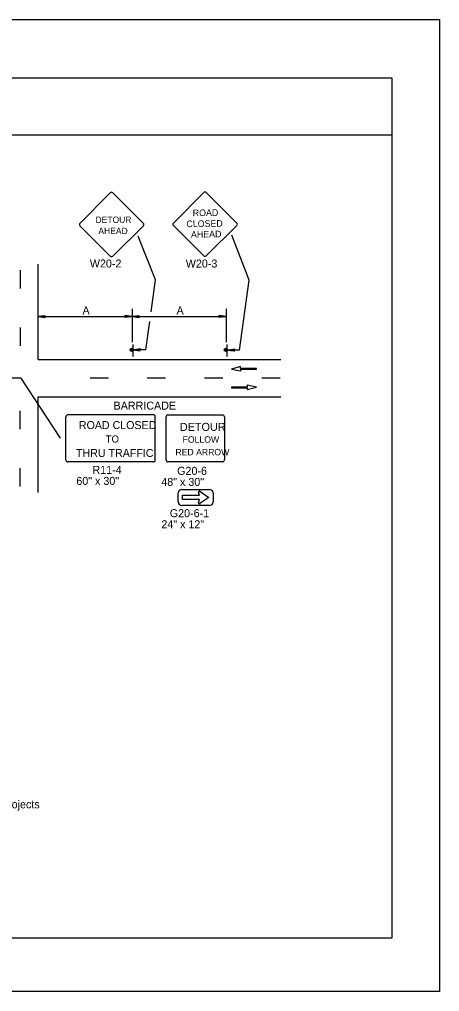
# Model space of a CAD drawing. Extents: x -14145 to -13662, y 30244 to 30661.
# Drawn here: x -13836.19 to -13825.17, y 30451.81 to 30477.31 of the extents above; entities that cross this region are included whole.
import ezdxf

# ---------------------------------------------------------------- set-up
doc = ezdxf.new("R2010")
doc.units = 0
for name, color, linetype in [('1', 7, 'Continuous'), ('10', 7, 'Continuous'), ('2', 7, 'Continuous'), ('61', 7, 'Continuous')]:
    doc.layers.add(name, color=color, linetype=linetype)

msp = doc.modelspace()

# ---------------------------------------------------------------- linework, layer by layer
at = {"layer": '1'}
for p, q in [((-13833.806, 30472.76), (-13834.601, 30471.957)), ((-13832.937, 30471.957), (-13833.74, 30472.76)), ((-13831.356, 30472.769), (-13832.151, 30471.966)), ((-13830.487, 30471.966), (-13831.29, 30472.769)), ((-13834.601, 30471.891), (-13833.806, 30471.096)), ((-13833.74, 30471.096), (-13832.937, 30471.891)), ((-13832.151, 30471.9), (-13831.356, 30471.105)), ((-13831.29, 30471.105), (-13830.487, 30471.9)), ((-13832.62, 30470.473), (-13833.07, 30471.618)), ((-13830.161, 30470.466), (-13830.622, 30471.644)), ((-13836.168, 30470.729), (-13836.168, 30470.249)), ((-13835.699, 30468.388), (-13835.699, 30470.886)), ((-13832.736, 30469.636), (-13832.62, 30470.473)), ((-13830.413, 30468.635), (-13830.161, 30470.466)), ((-13833.233, 30469.716), (-13833.233, 30468.842)), ((-13830.767, 30469.716), (-13830.767, 30468.842)), ((-13835.699, 30469.512), (-13833.233, 30469.512)), ((-13833.233, 30469.512), (-13830.767, 30469.512)), ((-13836.168, 30469.229), (-13836.168, 30468.749)), ((-13832.873, 30468.641), (-13832.77, 30469.385)), ((-13833.203, 30468.467), (-13833.203, 30468.779)), ((-13833.203, 30468.467), (-13833.203, 30468.779)), ((-13830.737, 30468.467), (-13830.737, 30468.779)), ((-13830.737, 30468.467), (-13830.737, 30468.779)), ((-13832.873, 30468.641), (-13833.203, 30468.641)), ((-13830.413, 30468.635), (-13830.737, 30468.635)), ((-13835.699, 30468.388), (-13829.335, 30468.388)), ((-13830.387, 30468.199), (-13830.629, 30468.133)), ((-13830.387, 30468.154), (-13830.387, 30468.199)), ((-13830.629, 30468.133), (-13830.385, 30468.087)), ((-13829.971, 30468.154), (-13830.387, 30468.154)), ((-13830.385, 30468.087), (-13830.385, 30468.132)), ((-13830.385, 30468.132), (-13829.971, 30468.132)), ((-13829.971, 30468.132), (-13829.971, 30468.154)), ((-13836.152, 30467.896), (-13836.683, 30467.896)), ((-13836.152, 30467.896), (-13835.122, 30466.323)), ((-13833.855, 30467.896), (-13834.335, 30467.896)), ((-13832.355, 30467.896), (-13832.835, 30467.896)), ((-13830.855, 30467.896), (-13831.335, 30467.896)), ((-13830.215, 30467.664), (-13830.629, 30467.664)), ((-13830.629, 30467.664), (-13830.629, 30467.642)), ((-13829.971, 30467.663), (-13830.215, 30467.709)), ((-13830.215, 30467.709), (-13830.215, 30467.664)), ((-13830.212, 30467.597), (-13829.971, 30467.663)), ((-13829.355, 30467.896), (-13829.835, 30467.896)), ((-13835.699, 30464.902), (-13835.699, 30467.404)), ((-13835.699, 30467.404), (-13829.335, 30467.404)), ((-13830.629, 30467.642), (-13830.212, 30467.642)), ((-13830.212, 30467.642), (-13830.212, 30467.597)), ((-13836.168, 30466.558), (-13836.168, 30467.038)), ((-13832.675, 30466.936), (-13834.915, 30466.936)), ((-13832.292, 30466.931), (-13830.864, 30466.931)), ((-13834.966, 30465.749), (-13834.966, 30466.885)), ((-13832.624, 30465.749), (-13832.624, 30466.885)), ((-13832.343, 30465.753), (-13832.343, 30466.88)), ((-13830.813, 30466.88), (-13830.813, 30465.753)), ((-13832.675, 30465.698), (-13834.915, 30465.698)), ((-13830.864, 30465.702), (-13832.292, 30465.702)), ((-13836.168, 30465.058), (-13836.168, 30465.538)), ((-13832.023, 30464.649), (-13832.023, 30464.886)), ((-13831.931, 30464.977), (-13831.203, 30464.977)), ((-13831.467, 30464.826), (-13831.491, 30464.901)), ((-13831.453, 30464.93), (-13831.219, 30464.768)), ((-13831.111, 30464.886), (-13831.111, 30464.649)), ((-13831.911, 30464.71), (-13831.911, 30464.826)), ((-13831.911, 30464.826), (-13831.467, 30464.826)), ((-13831.467, 30464.71), (-13831.911, 30464.71)), ((-13831.491, 30464.634), (-13831.467, 30464.71)), ((-13831.219, 30464.768), (-13831.453, 30464.606)), ((-13831.203, 30464.558), (-13831.931, 30464.558))]:
    msp.add_line(p, q, dxfattribs=at)
for points in [[(-13835.519, 30469.488), (-13835.525, 30469.506), (-13835.699, 30469.512), (-13835.519, 30469.488), (-13835.513, 30469.482), (-13835.699, 30469.512), (-13835.525, 30469.518), (-13835.519, 30469.536), (-13835.699, 30469.512), (-13835.513, 30469.542), (-13835.519, 30469.536)], [(-13833.413, 30469.542), (-13833.407, 30469.53), (-13833.233, 30469.518), (-13833.413, 30469.542), (-13833.419, 30469.548), (-13833.233, 30469.518), (-13833.407, 30469.512), (-13833.413, 30469.5), (-13833.233, 30469.518), (-13833.419, 30469.488), (-13833.413, 30469.5)], [(-13833.053, 30469.488), (-13833.059, 30469.506), (-13833.233, 30469.512), (-13833.053, 30469.488), (-13833.047, 30469.482), (-13833.233, 30469.512), (-13833.059, 30469.518), (-13833.053, 30469.536), (-13833.233, 30469.512), (-13833.047, 30469.542), (-13833.053, 30469.536)], [(-13830.947, 30469.542), (-13830.941, 30469.53), (-13830.767, 30469.518), (-13830.947, 30469.542), (-13830.953, 30469.548), (-13830.767, 30469.518), (-13830.941, 30469.512), (-13830.947, 30469.5), (-13830.767, 30469.518), (-13830.953, 30469.488), (-13830.947, 30469.5)], [(-13833.029, 30468.617), (-13833.035, 30468.629), (-13833.203, 30468.641), (-13833.029, 30468.617), (-13833.017, 30468.611), (-13833.203, 30468.641), (-13833.035, 30468.647), (-13833.029, 30468.659), (-13833.203, 30468.641), (-13833.017, 30468.671), (-13833.029, 30468.659)], [(-13830.563, 30468.611), (-13830.569, 30468.623), (-13830.737, 30468.635), (-13830.563, 30468.611), (-13830.551, 30468.605), (-13830.737, 30468.635), (-13830.569, 30468.641), (-13830.563, 30468.653), (-13830.737, 30468.635), (-13830.551, 30468.665), (-13830.563, 30468.653)]]:
    msp.add_lwpolyline(points, dxfattribs=at)
for centre in [(-13833.242, 30468.64), (-13830.776, 30468.64)]:
    msp.add_circle(centre, 0.0408, dxfattribs=at)
for centre, radius, start, end in [((-13833.773, 30472.728), 0.0465, 45, 135), ((-13831.323, 30472.736), 0.0465, 45, 135), ((-13834.568, 30471.925), 0.0465, 135, 225), ((-13832.97, 30471.925), 0.0465, 315, 45), ((-13832.118, 30471.934), 0.0465, 135, 225), ((-13830.52, 30471.933), 0.0465, 315, 45), ((-13833.773, 30471.13), 0.0465, 225, 315), ((-13831.323, 30471.138), 0.0465, 225, 315), ((-13833.237, 30468.632), 0.0214, 9.521, 4.2501), ((-13830.771, 30468.632), 0.0214, 9.521, 4.2501), ((-13834.915, 30466.885), 0.051, 90, 180), ((-13832.675, 30466.885), 0.051, 0, 90), ((-13832.292, 30466.88), 0.051, 90, 180), ((-13830.864, 30466.88), 0.051, 0, 90), ((-13834.915, 30465.749), 0.051, 180, 270), ((-13832.675, 30465.749), 0.051, 270, 0), ((-13832.292, 30465.753), 0.051, 180, 270), ((-13830.864, 30465.753), 0.051, 270, 0), ((-13831.931, 30464.886), 0.091, 90, 180), ((-13831.466, 30464.908), 0.0256, 58.0324, 196.3736), ((-13831.202, 30464.886), 0.091, 0, 90), ((-13831.931, 30464.649), 0.091, 180, 270), ((-13831.466, 30464.626), 0.0253, 162.8549, 302.3344), ((-13831.202, 30464.649), 0.091, 270, 0)]:
    msp.add_arc(centre, radius, start, end, dxfattribs=at)
at = {"layer": '10'}
for p, q in [((-13857.874, 30475.777), (-13826.422, 30475.777)), ((-13826.422, 30475.777), (-13826.422, 30453.207)), ((-13857.874, 30474.277), (-13826.422, 30474.277)), ((-13826.422, 30453.207), (-13857.874, 30453.207))]:
    msp.add_line(p, q, dxfattribs=at)
at = {"layer": '61'}
msp.add_lwpolyline([(-13858.174, 30477.307), (-13825.174, 30477.307), (-13825.174, 30451.807), (-13858.174, 30451.807)], close=True, dxfattribs=at)

# ---------------------------------------------------------------- texts
at = {"layer": '1'}
for s, height, rotation, p in [('ROAD', 0.1735, 0.7566, (-13831.642, 30472.145)), ('CLOSED', 0.1733, 0.7588, (-13831.808, 30471.858)), ('AHEAD', 0.1735, 0.7481, (-13831.689, 30471.582))]:
    msp.add_text(s, height=height, rotation=rotation, dxfattribs=at).set_placement(p)
for s, height, p in [('DETOUR', 0.1669, (-13834.192, 30471.969)), ('AHEAD', 0.1669, (-13834.117, 30471.676)), ('ROAD CLOSED', 0.20849, (-13834.627, 30466.562)), ('DETOUR', 0.2122, (-13831.98, 30466.512)), ('TO', 0.1871, (-13833.925, 30466.208)), ('FOLLOW', 0.1697, (-13831.909, 30466.204)), ('THRU TRAFFIC', 0.20849, (-13834.701, 30465.83)), ('RED ARROW', 0.1697, (-13832.097, 30465.873))]:
    msp.add_text(s, height=height, dxfattribs=at).set_placement(p)
at = {"layer": '2'}
for s, p in [('W20-2', (-13834.34, 30470.8)), ('W20-3', (-13831.825, 30470.799)), ('A', (-13834.533, 30469.567)), ('A', (-13832.067, 30469.567)), ('BARRICADE', (-13833.718, 30467.071)), ('R11-4', (-13834.272, 30465.387)), ('G20-6', (-13832.051, 30465.361)), ('60" x 30"', (-13834.694, 30465.097)), ('48" x 30"', (-13832.467, 30465.07)), ('G20-6-1', (-13832.244, 30464.25)), ('24" x 12"', (-13832.465, 30463.96)), ('7.  Roads used as alternate routes should be owned and maintained by the Commonwealth (Department projects ', (-13849.72, 30456.613))]:
    msp.add_text(s, height=0.21, dxfattribs=at).set_placement(p)

doc.saveas('drawing.dxf')
